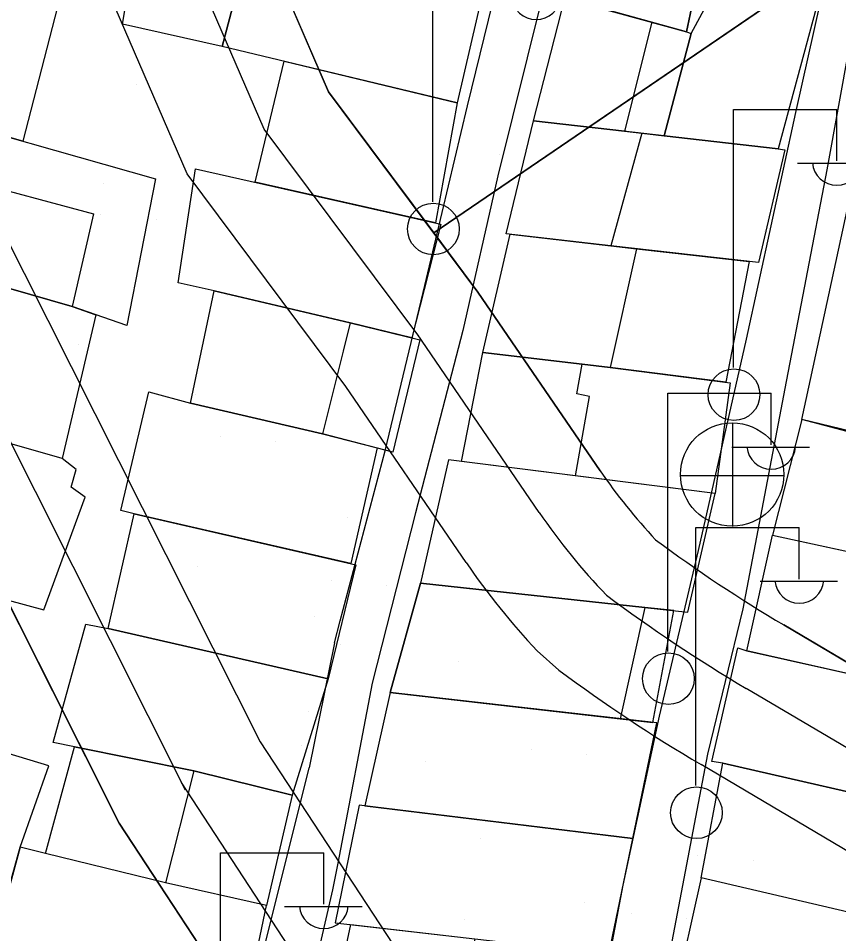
# Model space of a CAD drawing. Extents: x 417997 to 421451, y 4451742 to 4455216.
# Drawn here: x 420191.7 to 420247.2, y 4452442.1 to 4452504.1 of the extents above; entities that cross this region are included whole.
import ezdxf

# ---------------------------------------------------------------- set-up
doc = ezdxf.new("R2010")
doc.units = 0
for name, color, linetype in [('ADA', 7, 'Continuous'), ('ADAKENARI', 7, 'Continuous'), ('B_Mesken', 7, 'Continuous'), ('B_Teras', 7, 'Continuous'), ('Default', 7, 'Continuous'), ('KALDIRIM', 7, 'Continuous'), ('PL_AYA_PARK_DINLENME', 7, 'Continuous'), ('PL_SAY_DINI_TESIS', 7, 'Continuous'), ('PL_SOSYAL_TESİS', 7, 'Continuous'), ('PL_TURZM', 7, 'Continuous'), ('S_Elektrik_Diregi', 7, 'Continuous'), ('S_Rogar_Kapagi', 7, 'Continuous'), ('TR_DINITESIS', 7, 'Continuous'), ('TR_PARKALANI', 7, 'Continuous'), ('TR_SOSYAL_TESİS', 7, 'Continuous'), ('TR_TİC_TURIZM_K', 7, 'Continuous'), ('Yol_Sose', 7, 'Continuous')]:
    doc.layers.add(name, color=color, linetype=linetype)

# ---------------------------------------------------------------- blocks, each defined once
blk = doc.blocks.new('POINT_DISPLAY')
at = {"layer": 'Default'}
blk.add_line((0, 0), (0, 0), dxfattribs=at)

msp = doc.modelspace()

# ---------------------------------------------------------------- linework, layer by layer
at = {"layer": 'ADA'}
msp.add_line((420219.802, 4452489.597), (420276.745, 4452528.455), dxfattribs=at)
msp.add_line((420219.802, 4452489.597), (420276.745, 4452528.455), dxfattribs=at)
at = {"layer": 'ADAKENARI'}
for p, q in [((420212.68, 4452499.155), (420205.13, 4452516.628)), ((420212.68, 4452499.155), (420205.13, 4452516.628)), ((420203.092, 4452493.612), (420194.841, 4452512.707)), ((420203.092, 4452493.612), (420194.841, 4452512.707)), ((420222.792, 4452485.584), (420212.68, 4452499.155)), ((420222.792, 4452485.584), (420212.68, 4452499.155)), ((420213.839, 4452479.19), (420203.092, 4452493.612)), ((420213.839, 4452479.19), (420203.092, 4452493.612)), ((420190.469, 4452490.05), (420208.044, 4452455.124)), ((420190.469, 4452490.05), (420208.044, 4452455.124)), ((420180.499, 4452485.392), (420198.501, 4452449.619)), ((420180.499, 4452485.392), (420198.501, 4452449.619)), ((420231.064, 4452473.491), (420222.792, 4452485.584)), ((420231.064, 4452473.491), (420222.792, 4452485.584)), ((420221.985, 4452467.281), (420213.839, 4452479.19)), ((420221.985, 4452467.281), (420213.839, 4452479.19)), ((420259.194, 4452453.753), (420243.508, 4452463.039)), ((420259.194, 4452453.753), (420243.508, 4452463.039)), ((420226.805, 4452461.282), (420228.265, 4452459.982)), ((420226.805, 4452461.282), (420228.265, 4452459.982)), ((420208.044, 4452455.124), (420231.588, 4452419.213)), ((420208.044, 4452455.124), (420231.588, 4452419.213)), ((420253.59, 4452444.287), (420237.904, 4452453.574)), ((420253.59, 4452444.287), (420237.904, 4452453.574)), ((420198.501, 4452449.619), (420222.388, 4452413.182)), ((420198.501, 4452449.619), (420222.388, 4452413.182))]:
    msp.add_line(p, q, dxfattribs=at)
for centre, radius, start, end in [((420263.254, 4452495.509), 39, 214.37215, 223.19939), ((420263.254, 4452495.509), 39, 214.37215, 223.19939), ((420294.452, 4452549.09), 100, 233.39643, 239.37387), ((420294.452, 4452549.09), 100, 233.39643, 239.37387), ((420263.254, 4452495.509), 50, 214.37215, 223.19939), ((420263.254, 4452495.509), 50, 214.37215, 223.19939), ((420294.452, 4452549.09), 111, 233.39643, 239.37387), ((420294.452, 4452549.09), 111, 233.39643, 239.37387)]:
    msp.add_arc(centre, radius, start, end, dxfattribs=at)
at = {"layer": 'B_Mesken'}
for points in [[(420239.444, 4452509.053), (420238.27, 4452505.032), (420237.349, 4452505.255), (420236.919, 4452503.22), (420228.667, 4452505.521), (420229.58, 4452508.762), (420230.166, 4452512.016), (420231.984, 4452512.717)], [(420200.515, 4452512.443), (420204.251, 4452511.48), (420207.681, 4452510.478), (420207.474, 4452509.855), (420205.479, 4452502.243), (420198.723, 4452503.737), (420199.828, 4452510.258)], [(420207.474, 4452509.855), (420223.168, 4452506.141), (420221.374, 4452498.421), (420205.479, 4452502.243)], [(420183.743, 4452498.141), (420181.291, 4452499.058), (420183.544, 4452508.617), (420194.501, 4452505.642), (420191.966, 4452495.81)], [(420239.183, 4452508.159), (420245.698, 4452504.838), (420243.133, 4452495.298), (420243.133, 4452495.298), (420235.409, 4452496.18), (420237.223, 4452503.112), (420238.27, 4452505.032)], [(420236.919, 4452503.22), (420237.223, 4452503.112), (420235.409, 4452496.18), (420226.553, 4452497.19), (420228.682, 4452505.517)], [(420207.714, 4452493.033), (420209.676, 4452501.234), (420221.374, 4452498.421), (420219.926, 4452490.275)], [(420186.655, 4452487.091), (420181.564, 4452488.624), (420183.743, 4452498.141), (420200.947, 4452493.263), (420199.02, 4452483.322), (420195.312, 4452484.618)], [(420233.883, 4452496.354), (420235.409, 4452496.18), (420243.133, 4452495.298), (420243.585, 4452495.238), (420241.792, 4452487.605), (420231.791, 4452488.723), (420224.693, 4452489.545), (420226.553, 4452497.19), (420232.709, 4452496.488)], [(420204.935, 4452485.668), (420202.485, 4452486.222), (420203.672, 4452493.945), (420220.27, 4452490.197), (420218.309, 4452482.5), (420214.142, 4452483.505)], [(420247.988, 4452491.983), (420251.674, 4452491.283), (420258.883, 4452490.004), (420263.188, 4452488.779), (420262.436, 4452481.18), (420262.557, 4452472.719), (420248.568, 4452475.954), (420244.737, 4452476.949)], [(420241.153, 4452487.676), (420239.578, 4452479.479), (420231.737, 4452480.473), (420229.847, 4452480.7), (420223.129, 4452481.506), (420224.98, 4452489.512), (420231.791, 4452488.723), (420233.523, 4452488.529)], [(420196.913, 4452484.058), (420194.636, 4452474.327), (420179.329, 4452478.705), (420181.564, 4452488.624), (420186.655, 4452487.091), (420195.312, 4452484.618)], [(420214.142, 4452483.505), (420218.851, 4452482.369), (420217.039, 4452474.756), (420212.254, 4452475.997), (420203.325, 4452478.063), (420204.935, 4452485.668)], [(420221.68, 4452474.119), (420223.129, 4452481.506), (420229.847, 4452480.7), (420231.737, 4452480.473), (420239.873, 4452479.442), (420238.853, 4452471.935), (420229.394, 4452473.138)], [(420179.329, 4452478.705), (420177.627, 4452468.396), (420190.968, 4452464.71), (420193.389, 4452464.054), (420196.188, 4452471.696), (420195.248, 4452472.372), (420195.59, 4452473.577), (420194.636, 4452474.327)], [(420199.521, 4452470.558), (420198.618, 4452470.785), (420200.51, 4452478.831), (420203.325, 4452478.063), (420212.254, 4452475.997), (420215.975, 4452475.032), (420214.188, 4452467.197)], [(420244.737, 4452476.949), (420242.733, 4452469.112), (420253.971, 4452466.679), (420255.392, 4452474.376)], [(420237.015, 4452463.907), (420238.853, 4452471.935), (420220.791, 4452474.232), (420218.912, 4452465.882)], [(420197.747, 4452462.79), (420199.521, 4452470.558), (420214.533, 4452467.117), (420212.643, 4452459.398)], [(420240.991, 4452461.297), (420242.733, 4452469.112), (420256.605, 4452466.109), (420255.069, 4452458.151), (420253.719, 4452458.418)], [(420234.647, 4452456.429), (420236.057, 4452464.012), (420234.095, 4452464.226), (420218.912, 4452465.882), (420216.842, 4452458.453), (420232.42, 4452456.682)], [(420212.643, 4452459.398), (420210.204, 4452451.512), (420203.555, 4452453.152), (420195.459, 4452454.777), (420194.026, 4452455.084), (420196.236, 4452463.1), (420197.747, 4452462.79)], [(420239.371, 4452453.669), (420238.631, 4452453.786), (420240.4, 4452461.491), (420240.991, 4452461.297), (420255.069, 4452458.151), (420253.167, 4452450.517)], [(420233.276, 4452448.568), (420234.899, 4452456.401), (420216.842, 4452458.453), (420215.133, 4452450.784)], [(420182.278, 4452454.834), (420180.116, 4452447.152), (420183.371, 4452445.737), (420190.602, 4452443.65), (420191.79, 4452447.975), (420193.736, 4452453.485), (420187.978, 4452455.222), (420184.985, 4452456.11), (420184.419, 4452454.325)], [(420203.555, 4452453.152), (420210.204, 4452451.512), (420208.463, 4452444.022), (420201.632, 4452445.571), (420193.501, 4452447.564), (420195.459, 4452454.777)], [(420239.371, 4452453.669), (420253.167, 4452450.517), (420251.637, 4452442.7), (420237.901, 4452445.908)], [(420214.757, 4452450.83), (420213.12, 4452442.864), (420231.663, 4452440.735), (420233.276, 4452448.568)], [(420193.501, 4452447.564), (420191.79, 4452447.975), (420189.614, 4452440.054), (420206.764, 4452435.805), (420208.463, 4452444.022), (420201.632, 4452445.571)], [(420255.815, 4452433.865), (420257.569, 4452441.36), (420251.637, 4452442.7), (420237.901, 4452445.908), (420236.121, 4452437.903), (420249.767, 4452434.742), (420249.924, 4452435.33)], [(420221.179, 4452434.225), (420212.603, 4452435.363), (420214.194, 4452442.741), (420222.591, 4452441.777)]]:
    msp.add_lwpolyline(points, close=True, dxfattribs=at)
at = {"layer": 'B_Teras'}
for points in [[(420229.58, 4452508.762), (420228.667, 4452505.521), (420236.919, 4452503.22), (420237.577, 4452506.336)], [(420234.56, 4452503.878), (420232.709, 4452496.488), (420226.553, 4452497.19), (420228.682, 4452505.517)], [(420233.883, 4452496.354), (420231.791, 4452488.723), (420224.693, 4452489.545), (420226.553, 4452497.19), (420232.709, 4452496.488)], [(420186.655, 4452487.091), (420188.007, 4452493.242), (420196.746, 4452490.905), (420195.312, 4452484.618)], [(420233.523, 4452488.529), (420231.737, 4452480.473), (420223.129, 4452481.506), (420224.98, 4452489.512), (420231.791, 4452488.723)], [(420213.663, 4452481.599), (420212.254, 4452475.997), (420203.325, 4452478.063), (420204.935, 4452485.668), (420213.684, 4452483.612), (420214.142, 4452483.505)], [(420229.394, 4452473.138), (420230.354, 4452478.514), (420229.498, 4452478.692), (420229.847, 4452480.7), (420231.737, 4452480.473), (420239.873, 4452479.442), (420238.853, 4452471.935)], [(420234.095, 4452464.226), (420232.42, 4452456.682), (420216.842, 4452458.453), (420218.912, 4452465.882)], [(420193.501, 4452447.564), (420195.459, 4452454.777), (420203.555, 4452453.152), (420201.632, 4452445.571)]]:
    msp.add_lwpolyline(points, close=True, dxfattribs=at)
at = {"layer": 'KALDIRIM'}
for p, q in [((420208.322, 4452496.635), (420200.453, 4452514.846)), ((420208.322, 4452496.635), (420200.453, 4452514.846)), ((420218.783, 4452482.597), (420208.322, 4452496.635)), ((420218.783, 4452482.597), (420208.322, 4452496.635)), ((420184.965, 4452487.64), (420202.967, 4452451.866)), ((420184.965, 4452487.64), (420202.967, 4452451.866)), ((420226.937, 4452470.668), (420218.665, 4452482.761)), ((420226.937, 4452470.668), (420218.665, 4452482.761)), ((420256.647, 4452449.451), (420240.961, 4452458.737)), ((420256.647, 4452449.451), (420240.961, 4452458.737)), ((420202.682, 4452452.36), (420226.57, 4452415.923)), ((420202.682, 4452452.36), (420226.57, 4452415.923))]:
    msp.add_line(p, q, dxfattribs=at)
for centre, radius, start, end in [((420263.254, 4452495.509), 44, 214.37215, 223.79055), ((420263.254, 4452495.509), 44, 214.37215, 223.79055), ((420294.452, 4452549.09), 105, 233.15745, 239.37387), ((420294.452, 4452549.09), 105, 233.15745, 239.37387)]:
    msp.add_arc(centre, radius, start, end, dxfattribs=at)
at = {"layer": 'PL_AYA_PARK_DINLENME'}
for p, q in [((420203.092, 4452493.612), (420194.841, 4452512.707)), ((420203.092, 4452493.612), (420194.841, 4452512.707)), ((420213.839, 4452479.19), (420203.092, 4452493.612)), ((420213.839, 4452479.19), (420203.092, 4452493.612)), ((420190.469, 4452490.05), (420208.044, 4452455.124)), ((420190.469, 4452490.05), (420208.044, 4452455.124)), ((420221.985, 4452467.281), (420213.839, 4452479.19)), ((420221.985, 4452467.281), (420213.839, 4452479.19)), ((420228.265, 4452459.982), (420226.805, 4452461.282)), ((420228.265, 4452459.982), (420226.805, 4452461.282)), ((420208.044, 4452455.124), (420231.588, 4452419.213)), ((420208.044, 4452455.124), (420231.588, 4452419.213)), ((420253.59, 4452444.287), (420237.904, 4452453.574)), ((420253.59, 4452444.287), (420237.904, 4452453.574))]:
    msp.add_line(p, q, dxfattribs=at)
for centre, radius, start, end in [((420263.254, 4452495.509), 50, 214.37215, 223.19939), ((420263.254, 4452495.509), 50, 214.37215, 223.19939), ((420294.452, 4452549.09), 111, 233.39643, 239.37387), ((420294.452, 4452549.09), 111, 233.39643, 239.37387)]:
    msp.add_arc(centre, radius, start, end, dxfattribs=at)
at = {"layer": 'PL_SAY_DINI_TESIS'}
msp.add_lwpolyline([(420191.797, 4452572.485), (420195.074, 4452556.989), (420198.607, 4452540.281), (420200.934, 4452529.276), (420205.13, 4452516.628), (420212.68, 4452499.155), (420219.802, 4452489.597), (420276.745, 4452528.455)], dxfattribs=at)
msp.add_lwpolyline([(420191.797, 4452572.485), (420195.074, 4452556.989), (420198.607, 4452540.281), (420200.934, 4452529.276), (420205.13, 4452516.628), (420212.68, 4452499.155), (420219.802, 4452489.597), (420276.745, 4452528.455)], dxfattribs=at)
at = {"layer": 'PL_SOSYAL_TESİS'}
for points in [[(420243.508, 4452463.039), (420259.194, 4452453.753), (420264.816, 4452450.425), (420308.584, 4452498.139), (420315.233, 4452506.091), (420279.227, 4452526.785), (420276.745, 4452528.455), (420219.802, 4452489.597)], [(420243.508, 4452463.039), (420259.194, 4452453.753), (420264.816, 4452450.425), (420308.584, 4452498.139), (420315.233, 4452506.091), (420279.227, 4452526.785), (420276.745, 4452528.455), (420219.802, 4452489.597)], [(420219.802, 4452489.597), (420222.792, 4452485.584), (420231.064, 4452473.491)], [(420219.802, 4452489.597), (420222.792, 4452485.584), (420231.064, 4452473.491)]]:
    msp.add_lwpolyline(points, dxfattribs=at)
for centre, radius, start, end in [((420263.254, 4452495.509), 39, 214.37215, 223.19939), ((420263.254, 4452495.509), 39, 214.37215, 223.19939), ((420294.452, 4452549.09), 100, 233.39643, 239.37387), ((420294.452, 4452549.09), 100, 233.39643, 239.37387)]:
    msp.add_arc(centre, radius, start, end, dxfattribs=at)
at = {"layer": 'PL_TURZM'}
msp.add_lwpolyline([(420225.967, 4452407.724), (420222.388, 4452413.182), (420198.501, 4452449.619), (420180.499, 4452485.392), (420172.393, 4452504.153), (420167.096, 4452520.116), (420157.036, 4452567.695), (420154.785, 4452586.79), (420154.697, 4452596.711), (420154.495, 4452619.207), (420156.646, 4452741.005), (420151.885, 4452744.787), (420100.478, 4452731.874), (420095.303, 4452725.667)], dxfattribs=at)
msp.add_lwpolyline([(420225.967, 4452407.724), (420222.388, 4452413.182), (420198.501, 4452449.619), (420180.499, 4452485.392), (420172.393, 4452504.153), (420167.096, 4452520.116), (420157.036, 4452567.695), (420154.785, 4452586.79), (420154.697, 4452596.711), (420154.495, 4452619.207), (420156.646, 4452741.005), (420151.885, 4452744.787), (420100.478, 4452731.874), (420095.303, 4452725.667)], dxfattribs=at)
at = {"layer": 'S_Elektrik_Diregi'}
for p, q in [((420219.737, 4452491.704), (420219.737, 4452509.204)), ((420240.094, 4452480.476), (420240.094, 4452497.976)), ((420240.094, 4452497.976), (420247.094, 4452497.976)), ((420247.094, 4452494.476), (420247.094, 4452497.976)), ((420244.434, 4452494.336), (420249.684, 4452494.336)), ((420235.654, 4452461.236), (420235.654, 4452478.736)), ((420235.654, 4452478.736), (420242.654, 4452478.736)), ((420242.654, 4452475.236), (420242.654, 4452478.736)), ((420239.994, 4452475.096), (420245.244, 4452475.096)), ((420237.555, 4452452.152), (420237.555, 4452469.652)), ((420237.555, 4452469.652), (420244.555, 4452469.652)), ((420244.555, 4452466.152), (420244.555, 4452469.652)), ((420241.895, 4452466.012), (420247.145, 4452466.012)), ((420205.355, 4452430.11), (420205.355, 4452447.61)), ((420205.355, 4452447.61), (420212.355, 4452447.61)), ((420212.355, 4452444.11), (420212.355, 4452447.61)), ((420209.695, 4452443.97), (420214.945, 4452443.97))]:
    msp.add_line(p, q, dxfattribs=at)
for centre in [(420219.773, 4452489.869), (420240.13, 4452478.641), (420235.69, 4452459.401), (420237.591, 4452450.317)]:
    msp.add_circle(centre, 1.75, dxfattribs=at)
for centre in [(420226.738, 4452505.717), (420247.095, 4452494.489), (420242.655, 4452475.249), (420244.556, 4452466.165), (420212.356, 4452444.123)]:
    msp.add_arc(centre, 1.658, 184.83843, 355.14641, dxfattribs=at)
at = {"layer": 'S_Rogar_Kapagi'}
for p, q in [((420240.062, 4452469.703), (420240.062, 4452476.703)), ((420236.492, 4452473.168), (420243.492, 4452473.168))]:
    msp.add_line(p, q, dxfattribs=at)
msp.add_circle((420240.009, 4452473.232), 3.5, dxfattribs=at)
at = {"layer": 'TR_SOSYAL_TESİS'}
for p, q in [((420242.177, 4452489.687), (420242.177, 4452489.687)), ((420242.177, 4452489.687), (420242.177, 4452489.687)), ((420242.513, 4452465.787), (420242.513, 4452465.787)), ((420242.513, 4452465.787), (420242.513, 4452465.787))]:
    msp.add_line(p, q, dxfattribs=at)
at = {"layer": 'TR_TİC_TURIZM_K'}
msp.add_lwpolyline([(420093.032, 4452576.932), (420100.033, 4452536.754), (420107.757, 4452506.586), (420114.478, 4452486.757), (420120.635, 4452470.999), (420129.77, 4452449.561), (420138.179, 4452433.132), (420173.917, 4452366.165), (420177.005, 4452360.377), (420225.967, 4452407.724), (420222.388, 4452413.182), (420198.501, 4452449.619), (420180.499, 4452485.392), (420172.393, 4452504.153), (420167.096, 4452520.116), (420157.036, 4452567.695), (420154.785, 4452586.79), (420154.697, 4452596.711), (420154.495, 4452619.207), (420156.646, 4452741.005), (420151.885, 4452744.787), (420100.478, 4452731.874), (420095.303, 4452725.667)], dxfattribs=at)
msp.add_lwpolyline([(420093.032, 4452576.932), (420100.033, 4452536.754), (420107.757, 4452506.586), (420114.478, 4452486.757), (420120.635, 4452470.999), (420129.77, 4452449.561), (420138.179, 4452433.132), (420173.917, 4452366.165), (420177.005, 4452360.377), (420225.967, 4452407.724), (420222.388, 4452413.182), (420198.501, 4452449.619), (420180.499, 4452485.392), (420172.393, 4452504.153), (420167.096, 4452520.116), (420157.036, 4452567.695), (420154.785, 4452586.79), (420154.697, 4452596.711), (420154.495, 4452619.207), (420156.646, 4452741.005), (420151.885, 4452744.787), (420100.478, 4452731.874), (420095.303, 4452725.667)], dxfattribs=at)
at = {"layer": 'Yol_Sose'}
for points in [[(420213.47, 4452463.323), (420216.515, 4452474.831), (420219.088, 4452485.559), (420222.094, 4452498.213), (420224.633, 4452508.637)], [(420248.698, 4452506.49), (420246.425, 4452493.876), (420243.575, 4452479.051), (420240.727, 4452464.122), (420238.34, 4452454.275), (420235.837, 4452441.124)], [(420227.123, 4452505.493), (420224.144, 4452493.475), (420221.759, 4452482.991), (420218.57, 4452470.631), (420215.627, 4452459.088), (420213.296, 4452446.897)], [(420213.333, 4452401.264), (420220.618, 4452400.084), (420221.885, 4452400.09), (420222.38, 4452400.353), (420222.802, 4452400.88), (420223.213, 4452402.385), (420225.143, 4452411.552), (420227.662, 4452422.421), (420230.371, 4452433.488), (420232.628, 4452445.419), (420235.089, 4452456.848), (420237.728, 4452468.086), (420240.98, 4452482.401), (420244.325, 4452497.767), (420246.001, 4452505.227)], [(420213.074, 4452461.827), (420213.47, 4452463.323)], [(420213.074, 4452461.827), (420211.369, 4452453.365)], [(420213.453, 4452461.716), (420213.454, 4452461.72)], [(420200.506, 4452405.035), (420206.963, 4452435.71), (420211.369, 4452453.365)], [(420213.296, 4452446.897), (420212.951, 4452445.093), (420210.511, 4452434.466), (420207.754, 4452422.744), (420205.112, 4452410.02), (420204.507, 4452405.255), (420204.488, 4452404.368), (420204.527, 4452403.734), (420204.9, 4452402.903), (420205.389, 4452402.573), (420209.139, 4452401.788)], [(420213.274, 4452444.731), (420213.273, 4452444.728)]]:
    msp.add_lwpolyline(points, dxfattribs=at)

# ---------------------------------------------------------------- block references
at = {"layer": 'TR_DINITESIS', "xscale": 0.1, "yscale": 0.10000000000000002}
msp.add_blockref('POINT_DISPLAY', (420224.252, 4452494.93), dxfattribs=at)
msp.add_blockref('POINT_DISPLAY', (420224.252, 4452494.93), dxfattribs=at)
at = {"layer": 'TR_PARKALANI', "xscale": 0.1, "yscale": 0.10000000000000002}
for p in [(420199.637, 4452499.68), (420199.637, 4452499.68), (420197.434, 4452492.926), (420197.434, 4452492.926), (420197.246, 4452490.857), (420197.246, 4452490.857), (420200.999, 4452490.52), (420200.999, 4452490.52), (420205.842, 4452485.39), (420205.842, 4452485.39), (420195.742, 4452482.02), (420195.742, 4452482.02), (420203.639, 4452478.635), (420203.639, 4452478.635), (420205.332, 4452475.815), (420205.332, 4452475.815), (420209.084, 4452475.477), (420209.084, 4452475.477), (420213.927, 4452470.347), (420213.927, 4452470.347), (420203.827, 4452466.977), (420203.827, 4452466.977), (420212.853, 4452466.037), (420212.853, 4452466.037), (420216.606, 4452465.699), (420216.606, 4452465.699), (420203.3, 4452464.64), (420203.3, 4452464.64), (420211.725, 4452463.592), (420211.725, 4452463.592), (420221.449, 4452460.569), (420221.449, 4452460.569), (420211.349, 4452457.199), (420211.349, 4452457.199), (420210.821, 4452454.862), (420210.821, 4452454.862), (420226.391, 4452454.567), (420226.391, 4452454.567), (420230.144, 4452454.229), (420230.144, 4452454.229), (420219.246, 4452453.815), (420219.246, 4452453.815), (420222.967, 4452448.557), (420222.967, 4452448.557), (420237.673, 4452447.421), (420237.673, 4452447.421), (420241.426, 4452447.084), (420241.426, 4452447.084), (420230.007, 4452444.26), (420230.007, 4452444.26), (420221.879, 4452443.097), (420221.879, 4452443.097), (420233.161, 4452443.473), (420233.161, 4452443.473), (420236.913, 4452443.135), (420236.913, 4452443.135)]:
    msp.add_blockref('POINT_DISPLAY', p, dxfattribs=at)

doc.saveas('drawing.dxf')
